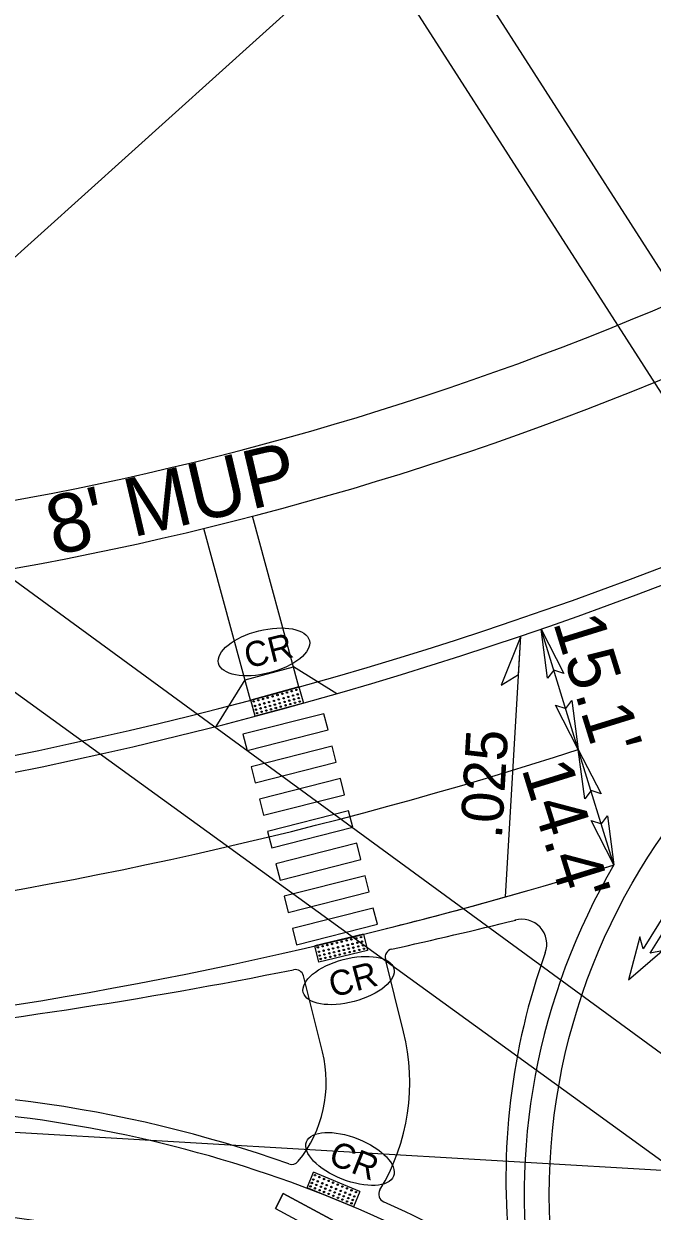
# Model space of a CAD drawing. Extents: x 2010838 to 2015151, y 441905 to 447792.
# Drawn here: x 2013050.4 to 2013125.6, y 444916.5 to 445058.6 of the extents above; entities that cross this region are included whole.
import ezdxf

# ---------------------------------------------------------------- set-up
doc = ezdxf.new("R2010")
doc.units = 0
for name, color, linetype in [('1-BUFFER', 7, 'Continuous'), ('A-Wall-Abov', 7, 'Continuous'), ('A-Wall-Blow', 7, 'Continuous'), ('A-Wall-Comp', 7, 'Continuous'), ('C-Alignment Geometry', 7, 'Continuous'), ('C-CURB STOPS', 7, 'Continuous'), ('C-Grave Plots', 7, 'Continuous'), ('CLRD', 7, 'Continuous'), ('Default_10ft_LIDAR_Contou', 7, 'Continuous'), ('HATCH', 7, 'Continuous'), ('s-Existing Major', 7, 'Continuous'), ('S-Existing Minor', 7, 'Continuous'), ('S-overhead electric', 7, 'Continuous'), ('TEXT-LG', 7, 'Continuous'), ('TEXT-MED', 7, 'Continuous'), ('X4', 7, 'Continuous')]:
    doc.layers.add(name, color=color, linetype=linetype)

msp = doc.modelspace()

# ---------------------------------------------------------------- linework, layer by layer
at = {"layer": '1-BUFFER'}
for radius in [368, 376]:
    msp.add_arc((2012983.33, 445363.58), radius, 266.6264, 295.4749, dxfattribs=at)
at = {"layer": 'A-Wall-Abov'}
msp.add_lwpolyline([(2013129.1, 444955.23), (2013124.52, 444947.87), (2013124.13, 444949.29), (2013122.78, 444944.14), (2013126.81, 444947.62), (2013125.37, 444947.34), (2013127.36, 444950.55)], dxfattribs=at)
at = {"layer": 'A-Wall-Blow'}
msp.add_line((2013108.03, 444954.08), (2013109.87, 444985.3), dxfattribs=at)
at = {"layer": 'A-Wall-Comp'}
msp.add_lwpolyline([(2013109.87, 444985.3), (2013107.52, 444979.43), (2013109.6, 444980.68)], close=True, dxfattribs=at)
at = {"layer": 'C-Alignment Geometry'}
msp.add_arc((2013031.34, 444778.86), 138, 70.9195, 93.6371, dxfattribs=at)
at = {"layer": 'C-CURB STOPS'}
for p, q in [((2013095.83, 444937.95), (2013093.66, 444946.61)), ((2013086.13, 444935.53), (2013083.85, 444944.63))]:
    msp.add_line(p, q, dxfattribs=at)
for centre, radius, start, end in [((2012965.19, 445533.75), 600, 282.43749, 283.89448), ((2013109.99, 444948.4), 3, 340.2206, 105.7456), ((2013094.63, 444946.86), 1, 102.4375, 194.0538), ((2013188.09, 444920.31), 80, 160.2206, 186.2313), ((2012965.19, 445533.75), 600, 270.74383, 281.29263), ((2013082.88, 444944.39), 1, 14.0538, 101.2926), ((2013071.58, 444931.88), 25, 329.0222, 14.0538), ((2013071.58, 444931.88), 15, 320.9871, 14.0538), ((2013031.34, 444778.86), 152, 70.4838, 94.4799), ((2013082.45, 444923.07), 1, 250.4838, 320.9871), ((2013093.87, 444918.5), 1, 149.0222, 245.8786), ((2013031.34, 444778.86), 152, 60.1158, 65.8786)]:
    msp.add_arc(centre, radius, start, end, dxfattribs=at)
at = {"layer": 'CLRD'}
msp.add_line((2011239.41, 445032.63), (2013147.4, 444920.16), dxfattribs=at)
at = {"layer": 'Default_10ft_LIDAR_Contou'}
for p, q in [((2013187.48, 444919.66), (2013069.3, 445103.84)), ((2013147.4, 444920.16), (2012935.98, 445074.74)), ((2013128.35, 444921.28), (2012936.75, 445060.1))]:
    msp.add_line(p, q, dxfattribs=at)
at = {"layer": 'HATCH'}
for p, q in [((2013086.3, 444976), (2013076.61, 444973.54)), ((2013086.8, 444974.07), (2013086.3, 444976)), ((2013077.1, 444971.6), (2013086.8, 444974.07)), ((2013076.61, 444973.54), (2013077.1, 444971.6)), ((2013087.29, 444972.13), (2013077.6, 444969.66)), ((2013087.78, 444970.19), (2013087.29, 444972.13)), ((2013077.6, 444969.66), (2013078.09, 444967.72)), ((2013078.09, 444967.72), (2013087.78, 444970.19)), ((2013088.28, 444968.25), (2013078.58, 444965.78)), ((2013088.77, 444966.31), (2013088.28, 444968.25)), ((2013078.58, 444965.78), (2013079.08, 444963.85)), ((2013079.08, 444963.85), (2013088.77, 444966.31)), ((2013089.26, 444964.38), (2013079.57, 444961.91)), ((2013089.76, 444962.44), (2013089.26, 444964.38)), ((2013080.06, 444959.97), (2013089.76, 444962.44)), ((2013079.57, 444961.91), (2013080.06, 444959.97)), ((2013090.25, 444960.5), (2013080.56, 444958.03)), ((2013090.74, 444958.56), (2013090.25, 444960.5)), ((2013080.56, 444958.03), (2013081.05, 444956.09)), ((2013081.05, 444956.09), (2013090.74, 444958.56)), ((2013091.24, 444956.62), (2013081.54, 444954.16)), ((2013091.73, 444954.68), (2013091.24, 444956.62)), ((2013081.54, 444954.16), (2013082.04, 444952.22)), ((2013082.04, 444952.22), (2013091.73, 444954.68)), ((2013092.22, 444952.75), (2013082.53, 444950.28)), ((2013092.72, 444950.81), (2013092.22, 444952.75)), ((2013082.53, 444950.28), (2013083.02, 444948.34)), ((2013083.02, 444948.34), (2013092.72, 444950.81)), ((2013080.5, 444916.81), (2013081.44, 444918.57)), ((2013081.44, 444918.57), (2013080.5, 444916.81)), ((2013081.44, 444918.57), (2013090.25, 444913.84)), ((2013090.25, 444913.84), (2013081.44, 444918.57)), ((2013080.5, 444916.81), (2013089.31, 444912.08)), ((2013080.5, 444916.81), (2013089.31, 444912.08))]:
    msp.add_line(p, q, dxfattribs=at)
msp.add_circle((2013188.28, 444918.4), 75, dxfattribs=at)
for centre, radius, start, end in [((2012959.34, 445458.91), 512, 266.6264, 287.9067), ((2012966.17, 445458.51), 524, 284.0943, 287.1903)]:
    msp.add_arc(centre, radius, start, end, dxfattribs=at)
at = {"layer": 's-Existing Major'}
for points in [[(2013113.07, 444980.25), (2013112.3, 444986.13), (2013115.04, 444980.82), (2013113.82, 444981.23)], [(2013116, 444977.6), (2013116.76, 444971.71), (2013114.03, 444977.03), (2013115.25, 444976.62)], [(2013117.53, 444965.83), (2013116.76, 444971.71), (2013119.5, 444966.4), (2013118.28, 444966.81)], [(2013120.27, 444963.8), (2013121.03, 444957.92), (2013118.3, 444963.23), (2013119.52, 444962.82)]]:
    msp.add_lwpolyline(points, close=True, dxfattribs=at)
at = {"layer": 'S-Existing Minor'}
for p, q in [((2013027.47, 445183.82), (2013142.27, 445004.57)), ((2012728, 444741.11), (2013187.7, 445155.34)), ((2013116.76, 444971.71), (2013112.3, 444986.13)), ((2013121.03, 444957.92), (2013116.76, 444971.71))]:
    msp.add_line(p, q, dxfattribs=at)
at = {"layer": 'S-overhead electric'}
for centre, radius, start, end in [((2012952.38, 445449.3), 490, 266.6264, 294.3799), ((2012966.17, 445458.51), 524, 266.6264, 287.1903), ((2013188.28, 444918.4), 78, 149.5574, 189.3182), ((2013031.34, 444778.86), 150, 57.7832, 93.6371)]:
    msp.add_arc(centre, radius, start, end, dxfattribs=at)
at = {"layer": 'TEXT-LG'}
for p, q in [((2013083.32, 444979.2), (2013077.77, 444999.64)), ((2013077.53, 444977.62), (2013071.95, 444998.18)), ((2013076.88, 444980.05), (2013082.66, 444981.62)), ((2013076.88, 444980.05), (2013082.67, 444981.62)), ((2013087.84, 444978.4), (2013082.67, 444981.62)), ((2013073.4, 444974.48), (2013076.88, 444980.05)), ((2013083.32, 444979.2), (2013077.54, 444977.62)), ((2013083.32, 444979.2), (2013083.85, 444977.27)), ((2013078.06, 444975.69), (2013077.54, 444977.62)), ((2013083.85, 444977.27), (2013078.06, 444975.69)), ((2013091.06, 444949.61), (2013085.22, 444948.22)), ((2013091.06, 444949.61), (2013091.52, 444947.66)), ((2013085.68, 444946.27), (2013085.22, 444948.22)), ((2013091.52, 444947.66), (2013085.68, 444946.27)), ((2013084.29, 444919.27), (2013085.05, 444921.12)), ((2013090.6, 444918.84), (2013085.05, 444921.12)), ((2013089.84, 444916.99), (2013084.29, 444919.27)), ((2013090.6, 444918.84), (2013089.84, 444916.99))]:
    msp.add_line(p, q, dxfattribs=at)
for centre in [(2013079.58, 444977.92), (2013080.16, 444978.08), (2013080.75, 444978.24), (2013081.33, 444978.39), (2013081.48, 444977.86), (2013081.88, 444978.54), (2013082.04, 444978.01), (2013082.46, 444978.7), (2013082.62, 444978.17), (2013083.02, 444978.85), (2013083.17, 444978.32), (2013083.29, 444977.87), (2013077.9, 444977.47), (2013078.05, 444976.93), (2013078.16, 444976.49), (2013078.45, 444977.62), (2013078.6, 444977.08), (2013078.72, 444976.64), (2013079.03, 444977.77), (2013079.18, 444977.24), (2013079.3, 444976.79), (2013079.74, 444977.39), (2013079.85, 444976.94), (2013079.97, 444976.53), (2013080.32, 444977.54), (2013080.43, 444977.1), (2013080.55, 444976.69), (2013080.9, 444977.71), (2013081.02, 444977.26), (2013081.14, 444976.85), (2013081.6, 444977.42), (2013081.72, 444977.01), (2013082.15, 444977.57), (2013082.27, 444977.15), (2013082.73, 444977.72), (2013082.85, 444977.31), (2013083.41, 444977.46), (2013078.29, 444976.08), (2013078.84, 444976.23), (2013079.42, 444976.38), (2013085.58, 444948.05), (2013086.14, 444948.18), (2013086.72, 444948.32), (2013087.28, 444948.45), (2013087.86, 444948.59), (2013088, 444948.05), (2013088.45, 444948.73), (2013088.59, 444948.19), (2013089.04, 444948.87), (2013089.17, 444948.33), (2013089.6, 444949), (2013089.73, 444948.46), (2013089.83, 444948.01), (2013090.18, 444949.14), (2013090.32, 444948.6), (2013090.42, 444948.15), (2013090.74, 444949.27), (2013090.88, 444948.73), (2013090.98, 444948.28), (2013085.71, 444947.51), (2013085.81, 444947.06), (2013085.92, 444946.65), (2013086.27, 444947.64), (2013086.37, 444947.19), (2013086.48, 444946.78), (2013086.86, 444947.78), (2013086.96, 444947.33), (2013087.07, 444946.91), (2013087.41, 444947.91), (2013087.52, 444947.46), (2013087.63, 444947.05), (2013088.1, 444947.6), (2013088.21, 444947.18), (2013088.69, 444947.74), (2013088.8, 444947.33), (2013089.27, 444947.88), (2013089.38, 444947.47), (2013089.94, 444947.6), (2013090.53, 444947.74), (2013091.09, 444947.87), (2013084.86, 444919.84), (2013085.04, 444920.26), (2013085.24, 444920.77), (2013085.39, 444919.62), (2013085.57, 444920.04), (2013085.77, 444920.55), (2013086.12, 444919.81), (2013086.33, 444920.32), (2013086.65, 444919.59), (2013086.86, 444920.1), (2013087.41, 444919.88), (2013087.97, 444919.65), (2013084.7, 444919.43), (2013085.23, 444919.21), (2013085.79, 444918.98), (2013085.94, 444919.39), (2013086.32, 444918.77), (2013086.47, 444919.17), (2013086.87, 444918.54), (2013087.03, 444918.94), (2013087.21, 444919.36), (2013087.44, 444918.31), (2013087.59, 444918.71), (2013087.77, 444919.13), (2013088.15, 444918.48), (2013088.33, 444918.9), (2013088.53, 444919.42), (2013088.68, 444918.26), (2013088.86, 444918.68), (2013089.06, 444919.2), (2013089.41, 444918.45), (2013089.61, 444918.97), (2013089.94, 444918.23), (2013090.14, 444918.75), (2013087.99, 444918.08), (2013088.52, 444917.86), (2013089.08, 444917.63), (2013089.23, 444918.03), (2013089.61, 444917.41), (2013089.76, 444917.81)]:
    msp.add_circle(centre, 0.0869, dxfattribs=at)
at = {"layer": 'TEXT-MED'}
msp.add_arc((2012952.38, 445449.3), 488, 266.6264, 294.3799, dxfattribs=at)
at = {"layer": 'X4'}
for centre, major_axis in [((2013079.13, 444983.4), (5.44, 1.36)), ((2013089.26, 444944.07), (5.42, 1.44)), ((2013089.43, 444922.72), (5.21, -2.06))]:
    msp.add_ellipse(centre, major_axis=major_axis, ratio=0.462467, dxfattribs=at)

# ---------------------------------------------------------------- texts
at = {"layer": 'A-Wall-Blow'}
msp.add_text('.025', height=5, rotation=86.6264, dxfattribs=at).set_placement((2013107.6, 444960.96))
at = {"layer": 'C-Grave Plots'}
for s, height, rotation, p in [("8' MUP", 7, 13.1734, (2013054.04, 444994.9)), ("15.1'", 6, 287.1903, (2013113.71, 444986.94)), ("14.4'", 6, 287.1903, (2013109.93, 444969.44))]:
    msp.add_text(s, height=height, rotation=rotation, dxfattribs=at).set_placement(p)
at = {"layer": 'X4'}
for rotation, p in [(14.0323, (2013077.2, 444981.4)), (14.8648, (2013087.36, 444942.03)), (338.4001, (2013086.7, 444922.21))]:
    msp.add_text('CR', height=3, rotation=rotation, dxfattribs=at).set_placement(p)

doc.saveas('drawing.dxf')
